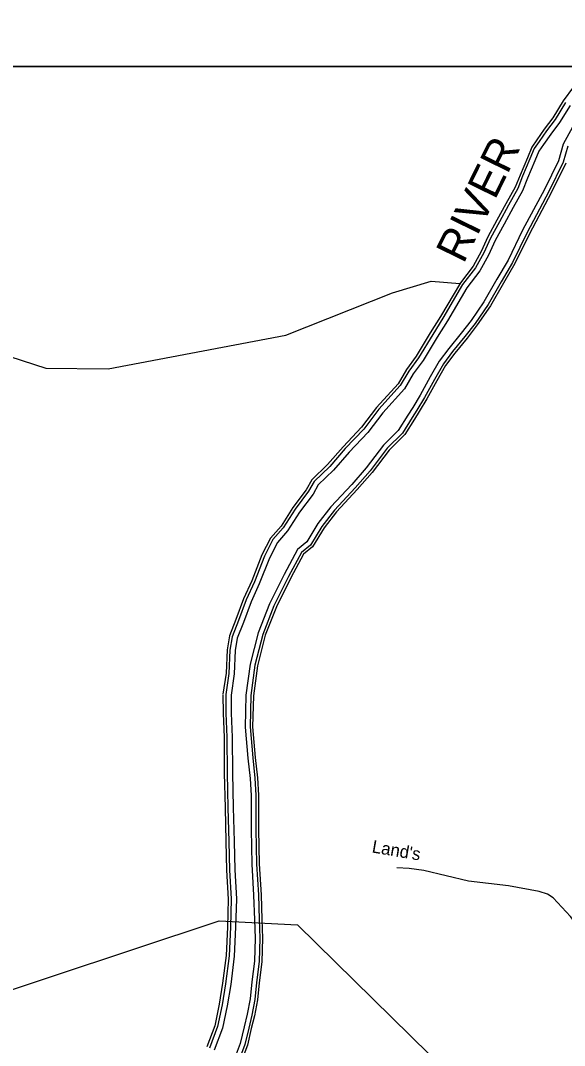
# Model space of a CAD drawing. Extents: x 884530 to 1028605, y 526725 to 653634.
# Drawn here: x 941844 to 944694, y 603462 to 608831 of the extents above; entities that cross this region are included whole.
import ezdxf

# ---------------------------------------------------------------- set-up
doc = ezdxf.new("R2010")
doc.units = 0
for name, color, linetype in [('Exist Hydrographic Bay Label', 7, 'Continuous'), ('Exist Hydrographic Buffer Line', 7, 'Continuous'), ('Exist Hydrographic Misc Water Feature', 7, 'Continuous'), ('Exist Hydrographic River Shore Label', 7, 'Continuous'), ('Exist Road Non-System Type 51', 7, 'Continuous'), ('Exist Road Non-System Type 51 Label', 7, 'Continuous'), ('Exist Utilities Electrical Transmission Line', 7, 'Continuous'), ('Map Preparation Inset Cut Line', 7, 'Continuous')]:
    doc.layers.add(name, color=color, linetype=linetype)

msp = doc.modelspace()

# ---------------------------------------------------------------- linework, layer by layer
at = {"layer": 'Exist Hydrographic Bay Label'}
for points in [[(944740.2, 608483.6), (944687, 608409.6), (944632.3, 608321.7), (944586.8, 608261.4), (944548.4, 608205.5), (944521.7, 608168.2), (944498.9, 608112.1), (944460.6, 608020.8), (944435.2, 607957.2), (944387, 607871.6), (944339.9, 607784.4), (944292.4, 607697.9), (944257.4, 607621.2), (944214.7, 607543.8), (944148.2, 607457.5)], [(944700.4, 608084.6), (944623.8, 607928.4), (944509.6, 607714.2), (944434.3, 607557.6), (944373.9, 607455.4), (944305.3, 607336.3), (944236.2, 607236.1), (944183.2, 607167.9), (944118.5, 607088.1), (944071.1, 607024.2), (944025.2, 606944.2), (943972, 606849.3), (943932.4, 606782.4), (943907.5, 606743.1), (943856.5, 606661.7)], [(944148.2, 607457.5), (944043.8, 607280.1), (943990.6, 607194.1), (943917.2, 607073), (943866.1, 607003), (943821.7, 606927.7), (943708.9, 606803.8), (943630.9, 606700.6), (943533.6, 606598.2), (943453, 606504.5), (943370.1, 606425.4), (943341.1, 606372.9), (943270.4, 606279.1), (943208.9, 606182.7), (943154.4, 606119.8), (943108.9, 606031.4), (943055.8, 605896.6), (943012.7, 605801.4), (942972.6, 605692.6), (942938.4, 605606.9), (942926.9, 605534.5), (942920.8, 605412.3), (942904.9, 605302.3)], [(943856.5, 606661.7), (943775.1, 606581), (943685.8, 606462.9), (943607.7, 606374), (943499.4, 606257.5), (943434.4, 606173.4), (943373.4, 606074.3), (943326.1, 606035.2), (943259.5, 605911.5), (943184.5, 605759.9), (943126.5, 605610.7), (943085.5, 605451.2), (943064, 605293.9), (943060.1, 605130.9), (943074.1, 604970.1), (943086.1, 604863), (943091, 604773.1), (943091.3, 604592.7), (943094.2, 604412.4), (943104.1, 604251), (943108, 604122), (943112, 604023.7), (943108.2, 603900.2), (943093.8, 603790.5), (943085, 603700.5), (943069.5, 603617.2), (943053.2, 603549.9), (943033.2, 603463.6)], [(942904.4, 605298.2), (942905.4, 605202), (942910.4, 605075.9), (942911.6, 604888.4), (942915.5, 604706.9), (942920.4, 604529.6), (942923.3, 604379.5), (942932.4, 604229), (942928.5, 604082.2), (942921.6, 603932.7), (942902.7, 603787.6), (942884.9, 603677.4), (942861.5, 603565), (942819.8, 603453.8)], [(943033.2, 603463.6), (943009.1, 603399.1), (942948.9, 603303.8), (942882.9, 603183.3), (942799, 603045.3), (942704.2, 602914.9), (942602.3, 602799.4), (942500.1, 602698.6), (942431.4, 602626.6), (942380.3, 602562.1), (942290, 602497.7), (942200.2, 602439.3), (942147.6, 602410.6), (942015.8, 602368.8)]]:
    msp.add_lwpolyline(points, dxfattribs=at)
at = {"layer": 'Exist Hydrographic Buffer Line'}
for points in [[(944699.4, 608401.4), (944644.6, 608313.3), (944598.9, 608252.7), (944560.6, 608196.9), (944534.9, 608161), (944512.6, 608106.4), (944474.3, 608015.2), (944448.7, 607950.7), (944400, 607864.4), (944352.9, 607777.3), (944305.7, 607691.3), (944270.7, 607614.5), (944227.2, 607535.6), (944159.9, 607448.5)], [(944722.8, 608385.7), (944667.7, 608297.4), (944621.7, 608236.3), (944583.6, 608180.8), (944559.6, 608147.3), (944538.6, 608095.6), (944500.3, 608004.6), (944474.1, 607938.6), (944424.6, 607850.8), (944377.6, 607763.9), (944330.9, 607678.7), (944295.8, 607601.9), (944250.8, 607520.1), (944182.2, 607431.3)], [(944734.6, 608272), (944686.4, 608182.6), (944661.4, 608095.8)], [(944710.9, 608172.6), (944686.7, 608088.5)], [(944661.4, 608095.8), (944588.3, 607946.6), (944474, 607732.3), (944399.1, 607576.4), (944339.5, 607475.5), (944271.6, 607357.6), (944204, 607259.7), (944151.9, 607192.7), (944086.9, 607112.6), (944037.6, 607046.1), (943990.5, 606963.9), (943937.4, 606869.2), (943898.4, 606803.2), (943873.8, 606764.4), (943822.7, 606682.9)], [(944686.7, 608088.5), (944611.4, 607934.8), (944497.2, 607720.5), (944422, 607564.2), (944361.9, 607462.4), (944293.5, 607343.8), (944224.9, 607244.4), (944172.3, 607176.6), (944107.4, 607096.7), (944059.4, 607031.9), (944013, 606951.1), (943959.9, 606856.2), (943920.5, 606789.7), (943895.7, 606750.6), (943844.6, 606669.1)], [(944159.9, 607448.5), (944056.5, 607272.4), (944003.2, 607186.3), (943929.5, 607064.8), (943878.5, 606994.9), (943833.6, 606918.9), (943720.3, 606794.4), (943642.2, 606691), (943544.5, 606588.3), (943463.8, 606494.3), (943381.9, 606416.3), (943353.5, 606364.8), (943282.6, 606270.7), (943220.8, 606173.9), (943166.7, 606111.5), (943122.4, 606025.3), (943069.4, 605890.8), (943026.4, 605795.8), (942986.4, 605687.4), (942952.8, 605602.9), (942941.6, 605532.9), (942935.5, 605410.9), (942919.6, 605300.2)], [(944182.2, 607431.3), (944080.3, 607258.1), (944027, 607171.8), (943952.7, 607049.4), (943901.8, 606979.6), (943856.1, 606902.3), (943741.8, 606776.6), (943663.5, 606673), (943565.2, 606569.6), (943484, 606475.1), (943404.2, 606399.1), (943376.9, 606349.6), (943305.5, 606254.8), (943243.2, 606157.1), (943189.9, 606095.8), (943147.8, 606013.8), (943095, 605880), (943052.2, 605785.2), (943012.4, 605677.4), (942979.8, 605595.5), (942969.3, 605530.1), (942963.3, 605408.2), (942947.1, 605296.2)], [(943822.7, 606682.9), (943745.8, 606606.6), (943655.6, 606487.5), (943578.9, 606400), (943469.8, 606282.6), (943402.4, 606195.5), (943343.7, 606100.2), (943295.5, 606060.3), (943225, 605929.3), (943148.9, 605775.6), (943089.5, 605622.6), (943047.3, 605458.7), (943025.3, 605297), (943021.2, 605129.7), (943035.4, 604966.2), (943047.4, 604859.7), (943052.1, 604772), (943052.5, 604592.3), (943055.4, 604410.9), (943065.3, 604249.2), (943069.2, 604120.6), (943073.2, 604023.5), (943069.5, 603903.4), (943055.2, 603794.9), (943046.5, 603706), (943031.5, 603625.3), (943015.4, 603558.8), (942995.4, 603472.3)], [(943844.6, 606669.1), (943764.8, 606590), (943675.2, 606471.5), (943597.7, 606383.1), (943489, 606266.3), (943423.2, 606181.2), (943363, 606083.4), (943315.4, 606044), (943247.4, 605917.7), (943172, 605765.4), (943113.6, 605614.9), (943072.1, 605453.8), (943050.5, 605295), (943046.5, 605130.5), (943060.5, 604968.7), (943072.5, 604861.8), (943077.4, 604772.7), (943077.7, 604592.5), (943080.6, 604411.9), (943090.5, 604250.4), (943094.5, 604121.5), (943098.4, 604023.7), (943094.7, 603901.3), (943080.2, 603792), (943071.5, 603702.5), (943056.2, 603620.1), (943040, 603553), (943020, 603466.6)], [(942919.6, 605300.2), (942920.6, 605202.4), (942925.6, 605076.3), (942926.8, 604888.7), (942930.7, 604707.3), (942935.7, 604530), (942938.6, 604380.1), (942947.6, 604229.2), (942943.7, 604081.6), (942936.8, 603931.4), (942917.8, 603785.4), (942899.9, 603674.7), (942876.2, 603560.8), (942833.7, 603447.6)], [(942947.1, 605296.2), (942948.1, 605203.1), (942953.2, 605076.9), (942954.3, 604889), (942958.2, 604708), (942963.2, 604530.7), (942966.1, 604381.2), (942975.2, 604229.7), (942971.2, 604080.6), (942964.2, 603929), (942945.1, 603781.5), (942927, 603669.7), (942902.7, 603553.1), (942858.9, 603436.4)], [(942995.4, 603472.3), (942974.5, 603416.3), (942915.7, 603323.4), (942849.6, 603202.6), (942767, 603066.7), (942674.1, 602939), (942574.3, 602825.8), (942472.6, 602725.6), (942402.3, 602651.9), (942353.5, 602590.3), (942268.3, 602529.6), (942180.5, 602472.4), (942132.4, 602446.2), (942004.2, 602405.5)], [(943020, 603466.6), (942997, 603405.2), (942937.3, 603310.6), (942871.3, 603190), (942787.8, 603052.8), (942693.7, 602923.3), (942592.5, 602808.6), (942490.5, 602708), (942421.2, 602635.5), (942370.9, 602572), (942282.4, 602508.9), (942193.3, 602450.9), (942142.2, 602423.1), (942011.7, 602381.7)]]:
    msp.add_lwpolyline(points, dxfattribs=at)
at = {"layer": 'Exist Hydrographic Misc Water Feature'}
msp.add_lwpolyline([(939297.7, 607156), (939895, 607301.6), (940885.3, 607242.3), (941474.8, 607171.4), (941977.7, 607010.3), (942302.7, 607007.1), (943234.7, 607182), (943792.9, 607403.8), (943995.4, 607465.4), (944145.6, 607453.2)], dxfattribs=at)
at = {"layer": 'Exist Road Non-System Type 51'}
msp.add_lwpolyline([(945880, 603208.1), (945469.1, 603358.1), (945386.4, 603384.6), (945308.8, 603415.3), (945266.4, 603440.9), (945222, 603475.5), (945191.6, 603505.7), (944910.5, 603881.9), (944757, 604097.4), (944724.9, 604137.9), (944634.9, 604235), (944604, 604254.7), (944560.6, 604268), (944400, 604297.8), (944189.9, 604322.7), (943956.3, 604377.6), (943880.8, 604388.3), (943816, 604392)], dxfattribs=at)
at = {"layer": 'Exist Utilities Electrical Transmission Line'}
msp.add_lwpolyline([(939519.3, 602974), (941106.5, 603523.7), (942884.2, 604114.1), (943294.3, 604092.8), (944085.4, 603316.9)], dxfattribs=at)
at = {"layer": 'Map Preparation Inset Cut Line'}
for points in [[(929019.7, 608590.9), (973281.3, 608590.9), (973281.3, 635645.7), (929019.7, 635645.7)], [(985850.1, 565640.1), (985850.1, 581125.7), (1003401.7, 581125.7), (1003401.7, 608590.9), (929019.7, 608590.9), (929019.7, 565640.1)]]:
    msp.add_lwpolyline(points, close=True, dxfattribs=at)

# ---------------------------------------------------------------- texts
at = {"layer": 'Exist Hydrographic River Shore Label'}
msp.add_text('RIVER', height=167.32, rotation=63.8739, dxfattribs=at).set_placement((944164.6, 607552.5))
msp.add_text('RIVER', height=167.32, rotation=63.8739, dxfattribs=at).set_placement((944164.6, 607552.5))
at = {"layer": 'Exist Road Non-System Type 51 Label'}
msp.add_text("Land's", height=65.62, rotation=350.3493, dxfattribs=at).set_placement((943681.9, 604473.2))

doc.saveas('drawing.dxf')
